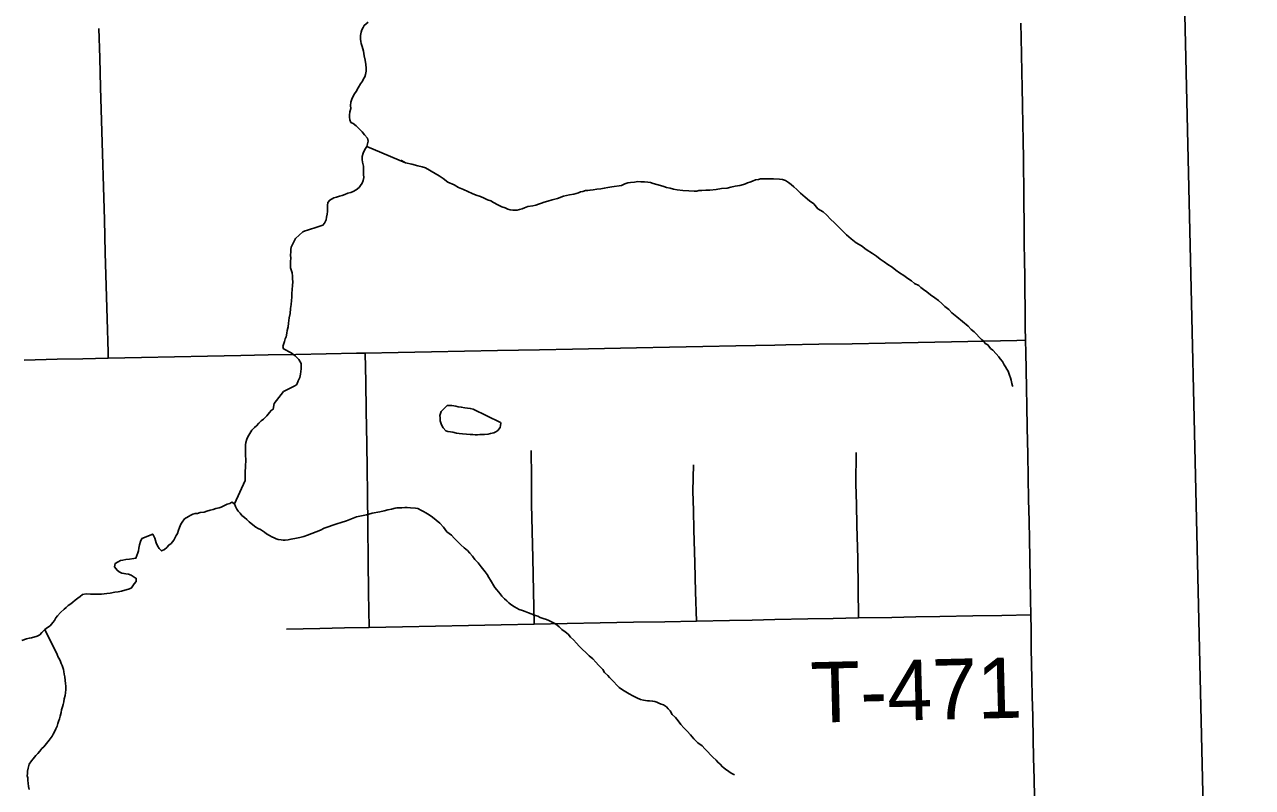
# Model space of a CAD drawing. Extents: x 103424 to 290657, y 38711 to 110967.
# Drawn here: x 143130 to 149253, y 75142 to 78949 of the extents above; entities that cross this region are included whole.
import ezdxf

# ---------------------------------------------------------------- set-up
doc = ezdxf.new("R2010")
doc.units = 0
for name, color, linetype in [('GM_X_Corporation', 7, 'Continuous'), ('GM_X_Minor_Lake', 7, 'Continuous'), ('GM_X_Minor_River', 7, 'Continuous'), ('GM_X_State_Route', 7, 'Continuous'), ('GM_X_Township_Road', 7, 'Continuous'), ('GM_X_Township_Road_Text', 7, 'Continuous')]:
    doc.layers.add(name, color=color, linetype=linetype)

msp = doc.modelspace()

# ---------------------------------------------------------------- linework, layer by layer
at = {"layer": 'GM_X_Corporation'}
for points in [[(151578, 71707.7), (149073.5, 71652), (149049.8, 72895.7), (149033.9, 73732.6), (149033.8, 73736.5), (149015.8, 74683.5), (148898.5, 79790.5), (148833, 83560.2), (148595.4, 97226.9), (148594.2, 97294.7), (158050.5, 97608.1)], [(148595.4, 97226.9), (148833, 83560.2), (148898.5, 79790.5), (149015.8, 74683.5), (149033.8, 73736.5), (149033.9, 73732.6), (149049.8, 72895.7), (149073.5, 71652), (148226.8, 71627.9), (148225.5, 71627.9), (142009.1, 71451.2), (141995.5, 71450.7), (137954.1, 71291.3)]]:
    msp.add_lwpolyline(points, dxfattribs=at)
at = {"layer": 'GM_X_Minor_Lake'}
for points in [[(145503, 76963.3), (145366.6, 77029.5), (145352.4, 77033.3), (145338.3, 77035.1), (145326.1, 77036.9), (145307.9, 77040.6), (145291.7, 77042.3), (145281.6, 77044.1), (145271.5, 77046), (145261.4, 77047.8), (145251.3, 77047.6), (145237.2, 77047.4), (145217.3, 77028.8), (145207.4, 77018.6), (145201.7, 76998.3), (145201.9, 76986.1), (145202.2, 76972), (145208.6, 76951.9), (145217, 76935.9), (145231.3, 76922), (145241.5, 76918.2), (145253.6, 76916.4)], [(145503, 76963.3), (145366.6, 77029.5), (145352.4, 77033.3), (145338.3, 77035.1), (145326.1, 77036.9), (145307.9, 77040.6), (145291.7, 77042.3), (145281.6, 77044.1), (145271.5, 77046), (145261.4, 77047.8), (145251.3, 77047.6), (145237.2, 77047.4), (145217.3, 77028.8), (145207.4, 77018.6), (145201.7, 76998.3), (145201.9, 76986.1), (145202.2, 76972), (145208.6, 76951.9), (145217, 76935.9), (145231.3, 76922), (145241.5, 76918.2), (145253.6, 76916.4), (145265.8, 76914.6), (145284, 76910.8), (145298.2, 76909.1), (145314.3, 76907.3), (145334.5, 76905.7), (145352.7, 76904), (145364.8, 76904.2), (145377, 76902.4), (145389.1, 76902.6), (145401.2, 76902.9), (145411.3, 76903), (145423.4, 76903.3), (145441.5, 76905.6), (145453.5, 76907.8), (145469.6, 76912.2), (145479.6, 76916.4), (145489.6, 76922.6), (145501.4, 76939), (145503.3, 76949.1), (145505.1, 76959.3), (145503, 76963.3)], [(145253.6, 76916.4), (145265.8, 76914.6), (145284, 76910.8), (145298.2, 76909.1), (145314.3, 76907.3), (145334.5, 76905.7), (145352.7, 76904), (145364.8, 76904.2), (145377, 76902.4), (145389.1, 76902.6), (145401.2, 76902.9), (145411.3, 76903), (145423.4, 76903.3), (145441.5, 76905.6), (145453.5, 76907.8), (145469.6, 76912.2), (145479.6, 76916.4), (145489.6, 76922.6), (145501.4, 76939), (145503.3, 76949.1), (145505.1, 76959.3), (145503, 76963.3)]]:
    msp.add_lwpolyline(points, dxfattribs=at)
at = {"layer": 'GM_X_Minor_River'}
for points in [[(144784, 78124.1), (144798, 78136.4), (144805.8, 78146.7), (144813.7, 78156.9), (144819.5, 78171.2), (144821.3, 78185.3), (144821, 78201.5), (144820.6, 78223.7), (144820.3, 78241.9), (144815.9, 78262), (144813.6, 78276.1), (144813.4, 78290.2), (144819.1, 78306.5), (144826.9, 78324.8), (144836.7, 78341.2), (144844.3, 78367.6), (144840, 78381.6), (144825.5, 78399.5), (144813.2, 78413.5), (144798.8, 78429.4), (144784.4, 78443.3), (144768, 78455.1), (144757.8, 78461), (144751.6, 78473), (144751.3, 78487.1), (144751.1, 78497.2), (144752.9, 78513.4), (144756.6, 78529.6), (144756.3, 78545.8), (144758, 78562), (144761.8, 78576.2), (144769.6, 78592.5), (144775.5, 78602.7), (144783.3, 78614.9), (144793.1, 78633.3), (144804.8, 78653.7), (144814.7, 78666), (144820.5, 78678.2), (144826.4, 78688.5), (144830.2, 78700.6), (144834, 78716.9), (144833.7, 78731), (144831.4, 78749.1), (144829, 78771.3), (144824.5, 78793.5), (144820.1, 78815.6), (144813.6, 78839.7), (144809.3, 78853.8), (144807.1, 78863.9), (144804.9, 78875.9), (144804.6, 78894.1), (144808.3, 78910.3), (144812.1, 78922.5), (144818, 78934.7), (144823.8, 78945), (144843.7, 78961.5)], [(144836.7, 78341.2), (145029.8, 78259.8), (145009.4, 78271.5), (145029.8, 78259.8), (145062.2, 78252.3), (145090.6, 78244.7), (145112.9, 78239.1), (145129.2, 78233.3), (145178.1, 78205.9), (145198.5, 78194.1), (145216.9, 78180.3), (145241.4, 78162.6), (145271.9, 78149), (145294.4, 78135.3), (145318.7, 78125.6), (145341.1, 78115.9), (145361.5, 78106.2), (145381.8, 78098.4), (145404.1, 78090.8), (145422.4, 78083), (145438.7, 78075.2), (145454.9, 78069.5), (145469.2, 78061.6), (145489.6, 78049.9), (145509.9, 78040.1), (145526.2, 78034.4), (145540.4, 78028.6), (145552.6, 78024.7), (145564.7, 78022.9), (145574.8, 78023.1), (145586.9, 78023.3), (145599, 78025.6), (145611, 78029.8), (145623, 78034.1), (145639.1, 78040.4), (145665.2, 78045), (145679.3, 78047.2), (145693.3, 78053.5), (145707.4, 78057.8), (145721.4, 78062.1), (145739.5, 78068.5), (145761.5, 78075), (145787.7, 78081.5), (145817.7, 78092.1), (145847.9, 78098.7), (145870, 78103.2), (145892.1, 78109.6), (145902.1, 78113.9), (145914.2, 78116.1), (145928.2, 78120.4), (145938.3, 78120.6), (145950.4, 78122.8), (145966.5, 78125.1), (145984.6, 78127.5), (146004.7, 78129.8), (146020.8, 78132.2), (146038.9, 78136.5), (146059, 78138.9), (146107.3, 78145.8), (146123.3, 78154.2), (146139.4, 78158.5), (146151.5, 78160.7), (146171.6, 78163.1), (146187.7, 78165.4), (146203.9, 78163.7), (146222, 78164), (146238.2, 78162.3), (146252.4, 78160.6), (146264.5, 78156.7), (146301, 78145.3), (146317.3, 78141.5), (146331.5, 78135.7), (146349.7, 78132), (146365.9, 78128.2), (146384.1, 78124.5), (146412.5, 78121), (146442.8, 78119.5), (146469, 78118), (146483.1, 78118.2), (146493.2, 78120.4), (146507.3, 78120.7), (146527.4, 78123.1), (146547.6, 78123.4), (146579.8, 78126), (146606, 78130.5), (146634.2, 78133.1), (146652.3, 78137.4), (146674.4, 78141.9), (146696.5, 78146.3), (146714.6, 78150.7), (146724.6, 78154.9), (146734.6, 78159.1), (146746.6, 78163.4), (146760.7, 78167.7), (146774.7, 78174), (146790.8, 78176.3), (146800.9, 78178.5), (146813, 78178.7), (146829.1, 78179), (146847.2, 78179.3), (146865.4, 78179.7)], [(146865.4, 78179.7), (146895.7, 78178.2), (146909.9, 78176.4), (146924.1, 78170.6), (146940.4, 78160.8), (146952.7, 78150.9), (146967, 78139.1), (146981.4, 78125.2), (146999.9, 78107.3), (147022.4, 78087.5), (147044.9, 78069.8), (147065.4, 78054), (147086, 78030.1), (147112.5, 78014.4), (147131, 77998.6), (147149.5, 77978.7), (147170, 77958.9), (147188.5, 77939), (147209.1, 77919.2), (147229.6, 77899.3), (147252.1, 77879.5), (147276.7, 77859.8), (147303.2, 77844.1), (147327.7, 77826.4), (147358.4, 77806.7), (147378.8, 77792.9), (147397.2, 77779.1), (147417.6, 77765.4), (147436, 77751.5), (147456.4, 77737.8), (147474.9, 77724), (147493.3, 77710.1), (147515.7, 77696.4), (147534.1, 77682.6), (147552.5, 77670.8), (147568.9, 77657), (147589.2, 77647.2), (147599.5, 77637.3), (147613.8, 77627.5), (147630.1, 77615.6), (147648.6, 77599.8), (147669, 77586), (147687.4, 77572.2), (147703.8, 77556.4), (147720.2, 77542.5), (147738.7, 77526.7), (147755.1, 77510.8), (147779.7, 77491.1), (147835, 77443.6), (147851.4, 77427.7), (147865.8, 77415.8), (147876, 77405.9), (147892.5, 77388), (147902.8, 77378.1), (147913, 77370.2), (147921.3, 77358.3), (147933.5, 77350.4), (147948, 77332.5), (147958.2, 77324.6), (147974.7, 77306.7), (147989.1, 77290.8), (147995.3, 77280.8), (148007.6, 77266.9), (148016, 77250.9), (148022.2, 77240.9), (148028.5, 77228.9), (148034.7, 77218.9), (148038.9, 77208.9), (148041.2, 77198.8), (148047.4, 77186.8), (148049.7, 77174.7), (148054, 77158.6), (148056.2, 77146.6), (148058.3, 77142.5)], [(144176.5, 76557.6), (144230.9, 76673.8), (144230.6, 76693.9), (144230.1, 76718.2), (144231.7, 76740.4), (144233, 76780.9), (144232.7, 76797), (144232.5, 76809.1), (144232.3, 76819.2), (144232.1, 76831.4), (144231.9, 76841.4), (144231.8, 76851.5), (144233.6, 76863.7), (144239.3, 76880), (144243.2, 76892.2), (144252.9, 76908.5), (144262.7, 76924.8), (144276.6, 76939.2), (144286.5, 76947.5), (144298.4, 76959.8), (144310.3, 76972.1), (144322.3, 76980.4), (144338.1, 76996.9), (144352, 77013.3), (144359.8, 77023.5), (144369.8, 77029.8), (144375.4, 77058.2), (144420.7, 77117.6), (144478.7, 77146.9), (144488.7, 77153.1), (144494.4, 77171.4), (144502.2, 77187.7), (144505.9, 77203.9), (144507.7, 77218.1), (144509.5, 77230.3), (144509.2, 77244.4), (144509, 77258.5), (144498.5, 77278.5), (144480.1, 77296.4), (144459.6, 77310.2), (144449.4, 77316), (144431.1, 77325.8), (144420.9, 77331.7), (144418.7, 77341.8), (144422.5, 77358), (144426.3, 77368.2), (144430.1, 77380.4), (144434, 77390.5), (144437.7, 77408.8), (144439.5, 77422.9), (144445.2, 77441.2), (144446.9, 77459.4), (144450.4, 77485.8), (144454.1, 77508), (144455.7, 77532.3), (144459.3, 77552.6), (144461, 77572.8), (144462.7, 77589), (144462.4, 77607.2), (144464, 77627.4), (144465.7, 77647.6), (144467.4, 77665.9), (144467.1, 77680), (144466.9, 77694.1), (144464.6, 77710.3), (144460.3, 77724.3), (144456.1, 77734.3), (144455.8, 77748.5), (144455.5, 77766.7), (144457.2, 77782.8), (144456.9, 77799), (144458.7, 77815.2), (144458.4, 77827.3), (144460.3, 77837.4), (144472, 77861.9), (144481.7, 77882.3), (144517.4, 77915.2), (144529.4, 77919.5), (144541.5, 77923.7), (144555.5, 77928), (144577.6, 77934.5), (144597.7, 77940.9), (144617.7, 77947.3), (144625.6, 77957.6), (144633.4, 77973.9), (144635.2, 77988.1), (144638.9, 78002.3), (144640.7, 78016.4), (144640.5, 78026.5), (144640.1, 78046.7), (144641.9, 78060.9), (144651.8, 78073.2), (144671.8, 78083.7), (144685.8, 78087.9), (144699.9, 78092.2), (144713.9, 78096.5), (144728, 78100.8), (144742, 78107.1), (144758, 78111.5), (144768.1, 78115.7), (144784, 78124.1)], [(143620.6, 76276.9), (143634.7, 76279.2), (143652.8, 76281.6), (143674.9, 76284), (143685, 76286.2), (143690.8, 76300.4), (143694.6, 76312.6), (143698.4, 76322.8), (143700.2, 76337), (143704, 76353.2), (143707.7, 76369.4), (143715.5, 76383.7), (143769.6, 76406.9), (143780, 76386.9), (143782.3, 76374.8), (143786.5, 76362.8), (143792.8, 76348.7), (143801.1, 76334.7), (143813.4, 76322.8), (143827.5, 76329.2), (143839.4, 76339.5), (143849.3, 76351.8), (143861.2, 76360.1), (143875.1, 76376.5), (143880.9, 76388.7), (143886.8, 76398.9), (143892.6, 76409.1), (143898.4, 76425.4), (143902.2, 76439.6), (143910, 76455.9), (143915.8, 76466.1), (143927.6, 76482.5), (143947.6, 76494.9), (143959.6, 76501.2), (143969.6, 76505.4), (143981.6, 76509.7), (143991.7, 76509.9), (144005.8, 76514.2), (144025.9, 76516.5), (144039.9, 76520.8), (144056, 76525.2), (144070.1, 76529.5), (144084.1, 76533.7), (144100.2, 76538.1), (144110.2, 76540.3), (144140.2, 76555), (144154.3, 76559.2), (144164.3, 76565.5), (144176.5, 76557.6), (144182.8, 76543.6), (144189.1, 76531.6), (144195.3, 76521.6), (144205.6, 76511.7), (144213.9, 76499.7), (144226.1, 76489.8), (144238.4, 76480), (144250.7, 76468.1), (144269.2, 76452.2), (144283.5, 76440.4), (144295.7, 76434.5), (144305.9, 76428.7), (144316.1, 76422.8), (144326.3, 76416.9), (144336.6, 76407), (144350.9, 76399.1), (144363.1, 76393.3), (144375.3, 76387.5), (144385.4, 76383.6), (144395.6, 76379.8), (144409.7, 76378), (144419.9, 76376.1), (144430, 76376.3), (144444, 76378.6), (144458.1, 76380.9), (144478.2, 76385.3), (144502.4, 76389.7), (144522.4, 76394.2), (144540.5, 76400.5), (144606.6, 76426), (144624.6, 76436.4), (144644.7, 76442.8), (144666.7, 76451.3), (144686.8, 76457.7), (144708.9, 76464.2), (144734.9, 76472.7), (144761, 76483.3), (144785, 76491.8), (144811.2, 76498.3), (144835.3, 76502.8), (144863.4, 76511.4), (144901.6, 76518.1), (144923.7, 76522.6), (144941.8, 76526.9), (144959.9, 76531.3), (144978, 76535.7), (144988, 76537.9), (144998.1, 76538), (145012.2, 76538.3), (145026.3, 76538.6), (145038.4, 76538.8), (145054.6, 76537)], [(145054.6, 76537), (145078.9, 76535.5), (145091, 76533.7), (145109.3, 76523.9), (145119.5, 76520), (145131.7, 76512.2), (145148.1, 76502.4), (145164.4, 76490.5), (145182.8, 76476.7), (145201.3, 76460.9), (145219.8, 76441), (145236.4, 76417.1), (145258.8, 76401.3), (145273.2, 76385.4), (145289.7, 76369.6), (145306.1, 76353.7), (145322.5, 76337.8), (145338.9, 76324), (145351.2, 76312.1), (145363.6, 76296.1), (145376, 76280.2), (145392.5, 76262.3), (145406.9, 76242.4), (145427.6, 76218.5), (145437.9, 76204.5), (145446.2, 76190.6), (145454.5, 76176.6), (145475.4, 76140.6), (145485.7, 76128.6), (145493.9, 76118.7), (145502.2, 76108.7), (145510.5, 76096.8), (145522.8, 76082.8), (145535.1, 76073), (145545.4, 76063), (145555.6, 76055.1), (145574, 76043.4), (145584.2, 76037.5), (145596.4, 76029.6), (145612.6, 76025.9), (145626.8, 76020.1), (145643.1, 76014.3), (145657.3, 76008.5), (145677.6, 76000.8), (145689.8, 75997), (145702, 75991.1), (145716.2, 75985.3), (145732.5, 75979.5), (145744.7, 75975.7), (145754.9, 75969.8), (145765, 75966), (145775.2, 75960.1), (145785.4, 75952.2), (145795.7, 75944.3), (145810, 75930.4), (145826.4, 75918.6), (145840.7, 75906.7), (145853.1, 75892.8), (145867.5, 75878.9), (145881.9, 75863), (145896.3, 75847.1), (145912.7, 75831.3), (145929.1, 75815.4), (145945.6, 75799.5), (145964, 75783.7), (145978.4, 75767.8), (145992.8, 75751.9), (146003.1, 75742), (146013.4, 75730), (146021.7, 75716.1), (146038.1, 75700.2), (146046.4, 75690.2), (146056.7, 75680.3), (146095.7, 75640.6), (146112.1, 75628.8), (146128.4, 75619), (146144.7, 75609.2), (146163, 75599.4), (146183.4, 75589.7), (146201.7, 75581.9), (146215.9, 75578.1), (146226, 75576.3), (146236.1, 75574.5), (146246.2, 75574.6), (146262.4, 75572.9), (146272.5, 75571.1), (146282.7, 75567.2), (146292.8, 75563.4), (146305, 75557.5), (146317.2, 75553.7), (146331.5, 75543.9), (146339.8, 75533.9), (146350, 75524), (146360.4, 75506), (146376.8, 75492.1), (146389.2, 75474.2), (146403.7, 75456.3), (146418.1, 75440.4), (146434.6, 75422.5), (146451, 75404.6), (146467.5, 75384.7)], [(143117.2, 75876), (143139.3, 75884.5), (143153.4, 75886.8), (143165.4, 75889), (143193.5, 75897.6), (143205.5, 75903.8), (143215.4, 75916.1), (143231.3, 75930.6), (143245.2, 75940.9), (143257.2, 75949.2), (143271, 75965.6), (143278.9, 75975.9), (143286.7, 75988.1), (143294.6, 75998.4), (143308.5, 76014.8), (143328.4, 76031.3), (143338.3, 76039.6), (143348.2, 76049.8), (143360.1, 76058.1), (143370.1, 76066.4), (143382, 76076.7), (143396, 76087.1), (143407.9, 76095.4), (143419.8, 76105.7), (143438, 76108), (143458.2, 76106.4), (143478.3, 76106.7), (143498.5, 76107.1), (143514.6, 76107.4), (143526.8, 76107.6), (143540.8, 76109.9), (143556.9, 76112.2), (143581.1, 76116.6), (143597.2, 76118.9), (143613.3, 76121.3), (143653.4, 76134.1), (143663.4, 76138.3), (143677.2, 76158.8), (143687.1, 76169.1), (143686.8, 76185.2), (143672.5, 76195.1), (143662.3, 76200.9), (143648.1, 76206.7), (143635.9, 76208.5), (143625.8, 76210.4), (143615.7, 76212.2), (143601.4, 76218), (143591.2, 76225.9), (143578.8, 76243.9), (143582.5, 76260.1), (143596.5, 76268.4), (143608.5, 76274.7), (143620.6, 76276.9)], [(143231.3, 75930.6), (143292, 75806.4), (143298.3, 75792.4), (143304.6, 75782.4), (143308.8, 75770.4), (143313, 75760.3), (143317.2, 75750.3), (143321.4, 75740.3), (143323.7, 75730.2), (143325.8, 75720.1), (143328.1, 75708.1), (143330.4, 75694), (143332.7, 75675.8), (143335, 75661.7), (143335.2, 75647.6), (143335.5, 75631.4), (143333.8, 75615.2), (143332, 75601.1), (143328.3, 75584.8), (143326.5, 75568.7), (143322.7, 75556.5), (143318.9, 75544.3), (143315.1, 75530.1), (143313.4, 75515.9), (143307.6, 75497.6), (143303.8, 75485.4), (143300, 75471.2), (143296.2, 75461), (143292.4, 75448.8), (143286.6, 75434.6), (143278.8, 75420.3), (143272.9, 75408.1), (143267.1, 75397.9), (143253.3, 75377.4), (143225.6, 75344.6), (143215.7, 75336.4), (143205.8, 75324.1), (143196, 75311.8), (143186, 75301.5), (143172.2, 75285.1), (143164.3, 75274.8), (143152.5, 75258.5), (143148.8, 75238.2), (143145.1, 75224), (143145.3, 75211.9), (143143.5, 75199.7), (143145.7, 75189.7), (143145.9, 75177.5), (143148.2, 75163.4), (143150.5, 75147.3), (143152.8, 75131.2)], [(146467.5, 75384.7), (146488.1, 75364.8), (146508.5, 75349.1), (146522.9, 75335.2), (146535.3, 75321.3), (146551.7, 75303.4), (146562, 75293.5), (146578.4, 75277.6), (146586.7, 75267.6), (146598.9, 75257.8), (146611.3, 75245.9), (146625.6, 75234), (146641.9, 75222.2), (146654.2, 75214.3), (146664.4, 75208.4), (146670.5, 75204.5)]]:
    msp.add_lwpolyline(points, dxfattribs=at)
at = {"layer": 'GM_X_State_Route'}
for points in [[(148118, 77697.1), (148116.3, 77768.2), (148115.5, 77861.5), (148114.7, 77958.3), (148113.8, 78059.5), (148113.1, 78144), (148112, 78227.5), (148111.3, 78273.2), (148109.4, 78375.3), (148108, 78449.3), (148106.2, 78547.8), (148104.6, 78634.1), (148103.1, 78713.2), (148101.3, 78800.3), (148099.5, 78883), (148097.9, 78956.1)], [(148118, 77697.1), (148116.3, 77768.2), (148115.5, 77861.5), (148114.7, 77958.3), (148113.8, 78059.5), (148113.1, 78144), (148112, 78227.5), (148111.3, 78273.2), (148109.4, 78375.3), (148108, 78449.3), (148106.2, 78547.8), (148104.6, 78634.1), (148103.1, 78713.2), (148101.3, 78800.3), (148099.5, 78883), (148097.9, 78956.1)], [(148166.3, 75094.3), (148164.3, 75185.8), (148162.1, 75290.5), (148160.1, 75385.6), (148157.8, 75495.6), (148155.6, 75598.5), (148153.9, 75681.2), (148152.2, 75763), (148150.7, 75833.4), (148149.7, 75928.5), (148148.9, 76003.2), (148146.2, 76080.6), (148144.5, 76181), (148142.7, 76286.5), (148141, 76380.7), (148139.2, 76470.4), (148137.5, 76578.6), (148134.8, 76688.6), (148133.5, 76805.6), (148130.8, 76936.8), (148128.4, 77047.6), (148126.7, 77131.2), (148124.7, 77228.8), (148122.9, 77311.5), (148121.6, 77374.1), (148120.7, 77438.3), (148119.9, 77540.3), (148119, 77616), (148118.1, 77691.7), (148118, 77697.1)], [(148166.3, 75094.3), (148164.3, 75185.8), (148162.1, 75290.5), (148160.1, 75385.6), (148157.8, 75495.6), (148155.6, 75598.5), (148153.9, 75681.2), (148152.2, 75763), (148150.7, 75833.4), (148149.7, 75928.5), (148148.9, 76003.2), (148146.2, 76080.6), (148144.5, 76181), (148142.7, 76286.5), (148141, 76380.7), (148139.2, 76470.4), (148137.5, 76578.6), (148134.8, 76688.6), (148133.5, 76805.6), (148130.8, 76936.8), (148128.4, 77047.6), (148126.7, 77131.2), (148124.7, 77228.8), (148122.9, 77311.5), (148121.6, 77374.1), (148120.7, 77438.3), (148119.9, 77540.3), (148119, 77616), (148118.1, 77691.7), (148118, 77697.1)]]:
    msp.add_lwpolyline(points, dxfattribs=at)
at = {"layer": 'GM_X_Township_Road'}
for points in [[(143547.8, 77284.9), (143547.1, 77315.1), (143542.3, 77480.1), (143537.6, 77645.1), (143532.8, 77810.1), (143528.1, 77975.1), (143523.3, 78140.1), (143518.6, 78305.1), (143513.8, 78470.1), (143509.1, 78635.1), (143504.8, 78782.6), (143500.6, 78930.1)], [(143127.5, 77274.6), (143292.5, 77278.6), (143420.2, 77281.8), (143547.8, 77284.9), (143712.9, 77288.1), (143877.9, 77291.3), (144042.9, 77294.5), (144208, 77297.7), (144345.5, 77300.3), (144483, 77303), (144634.4, 77305.9), (144785.8, 77308.9), (144828.9, 77309.7), (144993.9, 77312.9), (145159, 77316.1), (145324, 77319.2), (145489, 77322.4), (145593.5, 77324.4), (145698.1, 77326.5), (145863.1, 77329.7), (146022.5, 77332.7), (146181.9, 77335.8), (146347, 77339), (146512, 77342.2), (146677, 77345.4), (146774.5, 77347.3), (146871.9, 77349.1), (146926.8, 77350.3), (147091.8, 77353.5), (147256.9, 77356.6), (147421.9, 77359.8), (147586.9, 77363), (147752, 77366.2), (147915.6, 77369.4), (148079.2, 77372.5), (148121.6, 77374.1)], [(144849.3, 75940.7), (144847.1, 76027.2), (144844.8, 76113.8), (144843.2, 76278.8), (144841.5, 76443.9), (144839.9, 76609), (144838.7, 76732.8), (144837.4, 76856.7), (144834.3, 77021.7), (144831.6, 77165.7), (144828.9, 77309.7)], [(145671, 75956.6), (145667.7, 76121.7), (145664.4, 76286.7), (145661.7, 76421), (145659, 76555.2), (145657.8, 76689.8), (145656.6, 76824.3)], [(147289.6, 75988), (147287.6, 76136.4), (147285.6, 76284.8), (147281.4, 76449.8), (147278.8, 76553.6), (147276.2, 76657.5), (147276.6, 76813.9)], [(146480.3, 75972.3), (146476.5, 76117.9), (146472.7, 76263.4), (146468.4, 76428.4), (146465.8, 76524.6), (146463.3, 76620.7), (146466.7, 76752.3)], [(144436.8, 75932.8), (144601.9, 75935.9), (144725.6, 75938.3), (144849.3, 75940.7), (145014.4, 75943.9), (145179.4, 75947.1), (145344.4, 75950.3), (145507.7, 75953.5), (145671, 75956.6), (145836, 75959.9), (146001, 75963.1), (146166.1, 75966.3), (146323.2, 75969.3), (146480.3, 75972.3), (146645.3, 75975.5), (146758.2, 75977.7), (146871.2, 75979.9), (147036.2, 75983.1), (147162.9, 75985.5), (147289.6, 75988), (147454.6, 75991.1), (147574.5, 75993.5), (147694.4, 75995.8), (147859.4, 75998.5), (148004.1, 76000.9), (148148.9, 76003.2)]]:
    msp.add_lwpolyline(points, dxfattribs=at)

# ---------------------------------------------------------------- texts
at = {"layer": 'GM_X_Township_Road_Text'}
msp.add_text('T-471', height=301.87, rotation=1.40441, dxfattribs=at).set_placement((147054, 75465))

doc.saveas('drawing.dxf')
